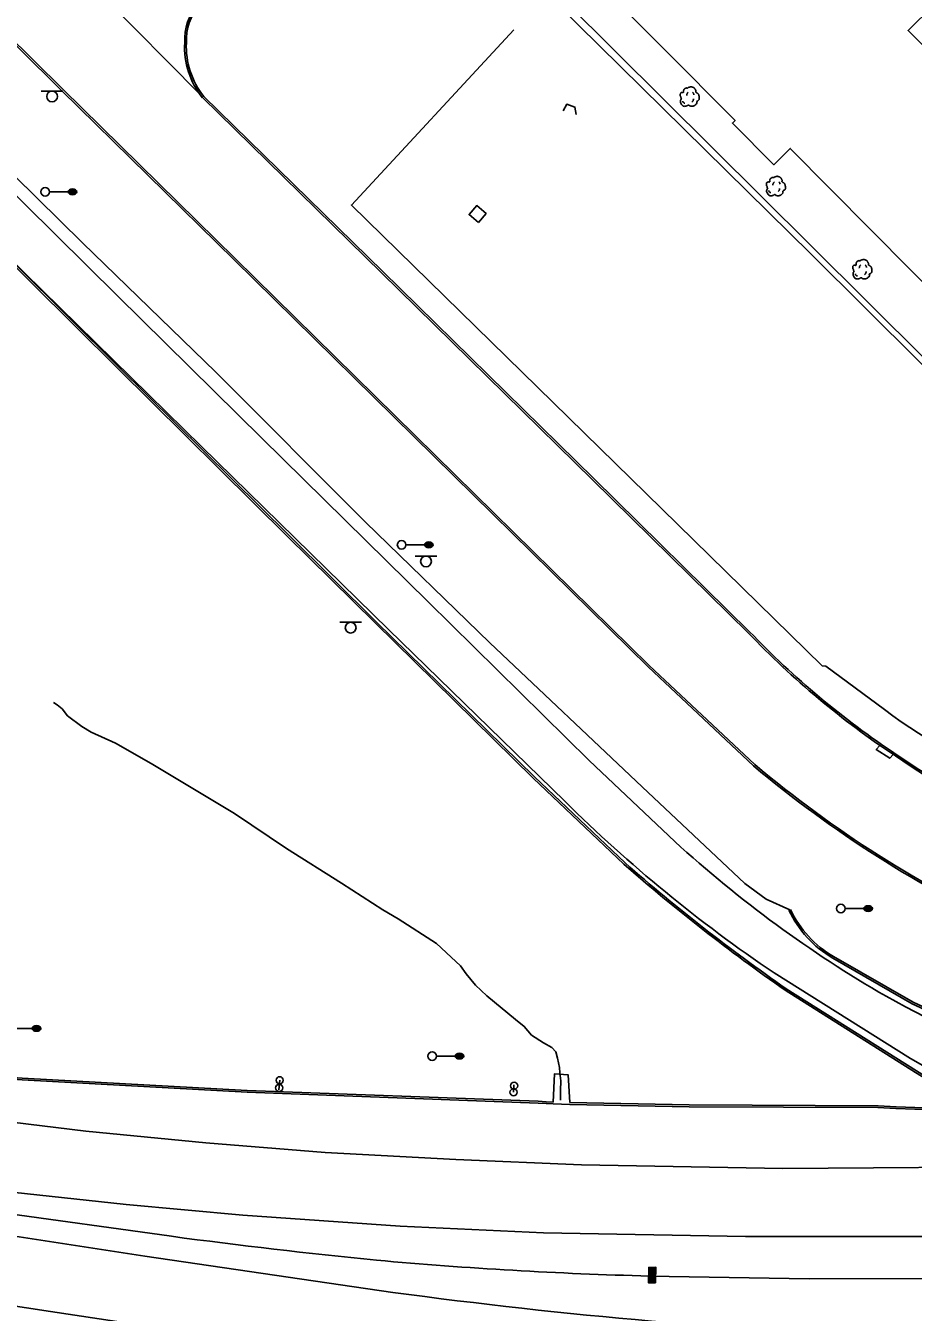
# Model space of a CAD drawing. Extents: x 2145380 to 2156929, y 139568 to 149130.
# Drawn here: x 2151224.9 to 2151534.2, y 142897.3 to 143345.6 of the extents above; entities that cross this region are included whole.
import ezdxf

# ---------------------------------------------------------------- set-up
doc = ezdxf.new("R2010")
doc.units = 0
for name, color, linetype in [('TOPO_Asphalt', 7, 'Continuous'), ('TOPO_Building', 7, 'Continuous'), ('TOPO_Concrete', 7, 'Continuous'), ('TOPO_Curb Back', 7, 'Continuous'), ('TOPO_DRAIN_Headwall', 7, 'Continuous'), ('TOPO_DRAIN_Inlet Grate', 7, 'Continuous'), ('TOPO_Fence', 7, 'Continuous'), ('TOPO_Flowline', 7, 'Continuous'), ('TOPO_Light Pole', 7, 'Continuous'), ('TOPO_Misc', 7, 'Continuous'), ('TOPO_Sign', 7, 'Continuous'), ('TOPO_Tree', 7, 'Continuous'), ('TOPO_Wall Freestanding', 7, 'Continuous')]:
    doc.layers.add(name, color=color, linetype=linetype)

# ---------------------------------------------------------------- blocks, each defined once
blk = doc.blocks.new('LP')
at = {"layer": 'TOPO_Light Pole'}
blk.add_line((3.8, 0), (20.3, 0), dxfattribs=at)
for points in [[(20.3, 0), (27.9, 0)], [(20.3, 0), (23.5, 0)], [(20.8, 1.3), (27.4, 1.3)], [(20.8, 1.3), (23.5, 1.3)], [(23.7, 1.3), (27.4, 1.3)], [(23.7, 0), (27.9, 0)], [(20.8, -1.3), (27.4, -1.3)], [(20.8, -1.3), (23.5, -1.3)], [(23.7, -1.3), (27.4, -1.3)]]:
    blk.add_lwpolyline(points, dxfattribs=at)
blk.add_circle((0, 0), 3.81, dxfattribs=at)
blk.add_ellipse((24.1, 0), major_axis=(3.81, 0), ratio=0.666667, dxfattribs=at)
blk = doc.blocks.new('POST')
at = {"layer": 'TOPO_Misc'}
for start, end in [(90, 180), (180, 270), (360, 90), (270, 0)]:
    blk.add_arc((0, 0), 3.16, start, end, dxfattribs=at)
blk = doc.blocks.new('CB')
at = {"layer": 'TOPO_Misc'}
for p, q in [((-3.1, 3), (3.2, 3)), ((-3.1, 2.7), (3.2, 2.7)), ((-3.1, 2.4), (3.2, 2.4)), ((-3.1, 2), (3.2, 2)), ((-3.1, 1.7), (3.2, 1.7)), ((-3.1, 1.4), (3.2, 1.4)), ((-3.1, 1.1), (3.2, 1.1)), ((-3.1, 0.8), (3.2, 0.8)), ((-3.1, 0.5), (3.2, 0.5)), ((-3.1, 0.1), (3.2, 0.1)), ((-3.1, -0.2), (3.2, -0.2)), ((-3.1, -0.5), (3.2, -0.5)), ((-3.1, -0.8), (3.2, -0.8)), ((-3.1, -1.1), (3.3, -1.1)), ((-3.1, -1.4), (3.3, -1.4)), ((-3.1, -1.8), (3.3, -1.8)), ((-3.1, -2.1), (3.3, -2.1)), ((-3.1, -2.4), (3.3, -2.4)), ((-3.1, -2.7), (3.3, -2.7)), ((-3.1, -3), (3.3, -3))]:
    blk.add_line(p, q, dxfattribs=at)
blk.add_lwpolyline([(3.3, -3.3), (3.2, 3.1), (-3.1, 3), (-3.1, -3.3), (3.3, -3.3)], dxfattribs=at)
blk = doc.blocks.new('TREE')
at = {"layer": 'TOPO_Tree'}
for points in [[(-14.1, -0.4), (-14.2, 0.5), (-14.4, 1.4), (-14.6, 2.3), (-14.8, 3.2), (-15.5, 4), (-15.7, 4.9), (-15.8, 5.6), (-15.7, 6.3), (-15.7, 7), (-15.6, 7.9), (-15.7, 8.8), (-15.1, 9.7), (-14.6, 10.4), (-13.8, 10.5), (-13, 10.7), (-12.2, 11), (-11.1, 10), (-10.4, 10.7), (-9.4, 11.7), (-10.3, 13.3), (-9.8, 14.4), (-9.6, 15.1), (-9.3, 15.9), (-8.8, 16.5), (-8.2, 17.3), (-7.5, 17.7), (-6.7, 18.1), (-6.1, 18.4), (-5.6, 18.6), (-5.1, 18.7), (-4.5, 18.7), (-4, 18.5), (-3.5, 18.1)], [(13.2, -5.3), (13.3, -5.8), (13.4, -6.3), (13.4, -6.7), (13.8, -8.5), (12.2, -10), (10.8, -11.5), (10, -12.3), (9.1, -12.8), (8.2, -13.1), (6, -13.8), (3.3, -13.6), (1.3, -13.1), (0.5, -12.9), (-0.1, -11.4), (-0.8, -11.5), (-2, -11.6), (-3.3, -12.8), (-4.5, -13.1), (-6.1, -13.5), (-7.8, -14), (-9.3, -13.6), (-11.4, -13.1), (-12.8, -11.4), (-14.1, -9.4), (-15.3, -7.3), (-15.6, -5.1), (-15.1, -3), (-14.9, -1.9), (-13.9, -0.8), (-13.5, 0.1)], [(-4.2, 5.1), (-4.5, 6.1), (-4.3, 7.2), (-3.8, 8.2), (-3.3, 9.3), (-2.7, 10.3), (-1.6, 11)], [(-3.5, 17.6), (-3.1, 18.3), (-2.6, 18.8), (-1.9, 19.2), (-1, 19.7), (-0.2, 20), (0.7, 20.2), (1.6, 20.5), (2.5, 20.8), (3.4, 20.8), (4.1, 20.7), (4.8, 20.5), (5.5, 20.2), (6.4, 19.9), (7.3, 19.7), (8.2, 19.2), (9.4, 18.4), (10, 17.2), (10.8, 16), (11.2, 15.3), (11.6, 14.6), (11.9, 13.9), (12.2, 13.1), (11.4, 12), (11.9, 11.2), (12, 11), (12.2, 10.9), (12.4, 10.7), (12.9, 10.4), (13.5, 10), (14, 9.7), (14.7, 9.2), (15.4, 8.7), (16.1, 8.1), (16.7, 7.5), (16.9, 6.7), (17.1, 6), (17.6, 4.4), (17.7, 2.8), (17.7, 1.2), (17.7, -0.2), (17.8, -2.2), (16.6, -3), (15.5, -3.8), (14.3, -4.6), (13.2, -5.3)], [(5.9, 11.2), (6.5, 10.7), (7, 10.2), (7.4, 9.5), (7.9, 8.6), (8.3, 7.6), (8.5, 6.6)], [(-11.4, -4.5), (-11.5, -5.4), (-11, -6.3), (-10.1, -7.2), (-9.3, -8), (-8.5, -8.3), (-7.7, -8.1)], [(4.8, -6.3), (5.7, -5.7), (6.3, -4.9), (6.8, -3.9), (7.4, -2.8), (7.6, -1.7), (7.5, -0.6)]]:
    blk.add_open_spline(points, degree=3, dxfattribs=at)

msp = doc.modelspace()

# ---------------------------------------------------------------- linework, layer by layer
at = {"layer": 'TOPO_Asphalt'}
for p, q in [((2151285.56, 143321.77), (2151238.13, 143369.84)), ((2151414.45, 142969.78), (2151408.7, 142970))]:
    msp.add_line(p, q, dxfattribs=at)
for points in [[(2151491.09, 143037.54), (2151482.93, 143041.25), (2151475.43, 143046.7), (2151439.67, 143080.42), (2151386.61, 143130.55), (2151343.3, 143172.59), (2151291.15, 143224.91), (2151244.71, 143269.91), (2151204.95, 143309), (2151165.98, 143349.39)], [(2151167.89, 143339.27), (2151213.72, 143294.07), (2151256.92, 143251.45), (2151307.22, 143201.89), (2151365.07, 143144.85), (2151421.24, 143089.58), (2151451.02, 143061.38)], [(2151206.02, 143277.55), (2151286.14, 143199.04), (2151351.36, 143135.19), (2151412.71, 143075.41)], [(2150436.47, 143067.28), (2150515.2, 143055.55), (2151174.97, 142945.21), (2151211.43, 142940.13), (2151259.94, 142934.86), (2151300.52, 142931.17), (2151355.41, 142927.31), (2151405.3, 142925.05), (2151475.72, 142923.75), (2151543.63, 142923.74), (2151613.4, 142924.65), (2151682.14, 142925.61), (2151714.53, 142925.47), (2151716.11, 142925.78), (2151760.46, 142925.88), (2151855.66, 142926.3), (2151964.45, 142926.98), (2152075.31, 142928.47), (2152128.68, 142928.83), (2152205.07, 142929.04), (2152298.52, 142929.69), (2152391.42, 142930.44), (2152496.15, 142931.12), (2152598.9, 142931.84)], [(2151485.66, 143015.57), (2151533.23, 142985.8), (2151563.23, 142968.66), (2151577.9, 142961.51)], [(2151619.23, 142948.58), (2151583.36, 142948.12), (2151488.7, 142947.46), (2151418.53, 142948.68), (2151374.82, 142950.54), (2151329.24, 142953.05), (2151287.71, 142956.33), (2151245.81, 142960.4), (2151183.93, 142967.96), (2151172.69, 142969.49)], [(2151177.22, 142930.61), (2151266.42, 142916.92), (2151352.77, 142904.28)], [(2151328.29, 142883.36), (2151233.49, 142897.63), (2151164.98, 142908.1), (2151111.37, 142916.58)]]:
    msp.add_lwpolyline(points, dxfattribs=at)
for centre, radius, start, end in [((2151771.38, 143438.28), 510.22, 225.3338, 235.9441), ((2151736.53, 143374.17), 423.5, 227.611, 239.9854), ((2151762.66, 143438.74), 492.58, 241.1113, 248.239), ((2151607.85, 144793.92), 1906.78, 262.3122, 267.76274)]:
    msp.add_arc(centre, radius, start, end, dxfattribs=at)
at = {"layer": 'TOPO_Building'}
for points in [[(2151589.49, 143203.75), (2151491.3, 143302.84), (2151485.56, 143297.16), (2151471.14, 143311.71), (2151472.05, 143312.61), (2151422.41, 143362.7), (2151420.66, 143360.96), (2151396.2, 143385.64), (2151521.19, 143509.5), (2151535.84, 143494.72)], [(2151550.18, 143361.6), (2151532.36, 143343.94), (2151630.79, 143244.61)]]:
    msp.add_lwpolyline(points, dxfattribs=at)
at = {"layer": 'TOPO_Concrete'}
msp.add_lwpolyline([(2151408.71, 142970.6), (2151409.2, 142980.44), (2151413.86, 142980.12), (2151414.46, 142970.38)], dxfattribs=at)
at = {"layer": 'TOPO_Curb Back'}
for points in [[(2151478.51, 143087.7), (2151441.77, 143122.28), (2151374.1, 143188.74), (2151297.47, 143264.1), (2151237.35, 143323.07), (2151177.39, 143382.45), (2151154.74, 143404.77), (2151122.02, 143437.29), (2151056.1, 143501.92), (2151038.85, 143519.47), (2151023.07, 143536.96), (2151006.08, 143558.57)], [(2151478.9, 143088.15), (2151442.19, 143122.72), (2151374.52, 143189.17), (2151297.89, 143264.53), (2151237.77, 143323.5), (2151177.82, 143382.87), (2151155.16, 143405.2), (2151122.44, 143437.72), (2151056.52, 143502.34), (2151039.28, 143519.88), (2151023.53, 143537.35), (2151006.56, 143558.93)], [(2151433.34, 143053.45), (2151401.72, 143083.46), (2151346.6, 143137.53), (2151316.04, 143167.78), (2151256.89, 143226.24), (2151167.24, 143315.17), (2151120.58, 143361.28), (2151068.6, 143411.98), (2151017.95, 143462.41)], [(2151433.74, 143053.89), (2151402.14, 143083.89), (2151347.02, 143137.96), (2151316.46, 143168.21), (2151257.32, 143226.67), (2151167.67, 143315.6), (2151121, 143361.71), (2151069.02, 143412.41), (2151018.37, 143462.84)], [(2151476.68, 143134.06), (2151422.41, 143187.4), (2151348.91, 143259.52), (2151286.49, 143320.55)], [(2151477.11, 143134.48), (2151422.83, 143187.83), (2151349.33, 143259.95), (2151286.94, 143320.95)], [(2151593.42, 142980.1), (2151564.58, 142990.62), (2151533.82, 143004.87), (2151506.08, 143020.78)], [(2151593.62, 142980.67), (2151564.81, 142991.18), (2151534.1, 143005.4), (2151506.38, 143021.3)], [(2151553.49, 142969.48), (2151534.95, 142980.93), (2151489.55, 143009.59)], [(2151553.94, 142969.91), (2151535.27, 142981.44), (2151489.88, 143010.09)], [(2151079.15, 142990.53), (2151110.83, 142987.31), (2151179.36, 142981.59), (2151223.61, 142978.37), (2151302.02, 142974.07), (2151403.46, 142970.25), (2151406.2, 142970.05), (2151408.7, 142970)], [(2151079.32, 142991.11), (2151110.88, 142987.91), (2151179.4, 142982.18), (2151223.65, 142978.97), (2151302.04, 142974.67), (2151403.49, 142970.85), (2151406.23, 142970.65), (2151408.71, 142970.6)], [(2151414.45, 142969.78), (2151456.02, 142968.98), (2151521.85, 142968.65), (2151528.13, 142968.34), (2151541.29, 142967.86), (2151552.3, 142967.4)], [(2151414.46, 142970.38), (2151456.03, 142969.58), (2151521.87, 142969.25), (2151528.15, 142968.94), (2151541.31, 142968.46), (2151552.36, 142968)]]:
    msp.add_lwpolyline(points, dxfattribs=at)
for centre, radius, start, end in [((2151299.82, 143340.58), 19.55, 140.0019, 182.664), ((2151299.82, 143340.58), 18.95, 140.0587, 182.7511), ((2151308.58, 143338.27), 28.33, 177.1695, 218.7427), ((2151308.58, 143338.27), 27.73, 177.11, 218.6682), ((2151693.43, 143341.09), 299.73, 223.6866, 236.4823), ((2151693.43, 143341.09), 299.13, 223.6848, 236.4831), ((2151736.95, 143397.76), 371.05, 235.711, 251.2106), ((2151736.95, 143397.76), 370.45, 235.7103, 251.2082), ((2151742.38, 143403.21), 411.31, 230.0926, 245.0003), ((2151742.39, 143403.22), 410.72, 230.0951, 244.9999), ((2151848.45, 143527.5), 630.11, 228.79221, 235.27904), ((2151848.43, 143527.48), 629.48, 228.79323, 235.27809), ((2151525.15, 143053.58), 37.94, 205.23, 239.8298), ((2151525.14, 143053.58), 37.34, 205.2297, 239.828)]:
    msp.add_arc(centre, radius, start, end, dxfattribs=at)
at = {"layer": 'TOPO_DRAIN_Headwall'}
msp.add_lwpolyline([(2151412.14, 143315.91), (2151413.39, 143318.26), (2151416.26, 143317.25), (2151416.72, 143314.67)], dxfattribs=at)
at = {"layer": 'TOPO_DRAIN_Inlet Grate'}
msp.add_lwpolyline([(2151527.11, 143091.74), (2151525.97, 143090.36), (2151521.27, 143093.41), (2151522.56, 143094.83)], dxfattribs=at)
at = {"layer": 'TOPO_Fence'}
for points in [[(2151617.6, 143131.61), (2151614.87, 143153), (2151578.88, 143189.14), (2151498.33, 143269.16), (2151413.09, 143353.79), (2151390.16, 143376.02), (2151389.07, 143377.54), (2151387.27, 143383.79), (2151388.4, 143386.65), (2151390.7, 143391.66), (2151393.12, 143393.33)], [(2151524.18, 143107.41), (2151503.65, 143122.46), (2151502.38, 143122.61), (2151446.53, 143177.25), (2151338.36, 143283.14), (2151394.97, 143344.19)]]:
    msp.add_lwpolyline(points, dxfattribs=at)
msp.add_arc((2151610.46, 143217.39), 139.79, 231.8851, 255.5946, dxfattribs=at)
at = {"layer": 'TOPO_Flowline'}
msp.add_lwpolyline([(2151411.27, 142971.21), (2151411.22, 142974.62), (2151411.3, 142977.96), (2151411.01, 142980.72), (2151410.87, 142982.58), (2151410.2, 142985.84), (2151409.65, 142988.11), (2151408.2, 142989.58), (2151405.29, 142991.17), (2151401.14, 142993.9), (2151398.62, 142996.94), (2151395.55, 142999.4), (2151385.61, 143007.59), (2151381.59, 143011.36), (2151378.37, 143015.29), (2151376.39, 143018.04), (2151373.09, 143021.07), (2151368, 143025.84), (2151354.66, 143034.46), (2151349.38, 143037.51), (2151334.93, 143046.86), (2151315.76, 143058.95), (2151297.61, 143071.1), (2151268.59, 143088.57), (2151256.19, 143095.69), (2151247.71, 143099.42), (2151244.45, 143101.47), (2151239.47, 143105.18), (2151237.57, 143107.59), (2151235.81, 143108.94), (2151234.6, 143109.84)], dxfattribs=at)
at = {"layer": 'TOPO_Sign'}
for points in [[(2151230.32, 143322.84), (2151237.81, 143322.85)], [(2151234.07, 143322.84), (2151234.07, 143322.84)], [(2151232.2, 143320.97), (2151232.2, 143320.97)], [(2151234.07, 143319.1), (2151234.07, 143319.1)], [(2151235.94, 143320.97), (2151235.94, 143320.97)], [(2151360.62, 143160.83), (2151368.12, 143160.84)], [(2151364.37, 143160.83), (2151364.37, 143160.83)], [(2151362.5, 143158.97), (2151362.5, 143158.97)], [(2151364.37, 143157.1), (2151364.37, 143157.1)], [(2151366.24, 143158.97), (2151366.24, 143158.97)], [(2151334.36, 143137.75), (2151341.85, 143137.76)], [(2151336.24, 143135.88), (2151336.24, 143135.88)], [(2151338.11, 143137.75), (2151338.11, 143137.75)], [(2151338.11, 143134.01), (2151338.11, 143134.01)], [(2151339.98, 143135.88), (2151339.98, 143135.88)], [(2151313.38, 142978.18), (2151313.06, 142974.86)], [(2151394.83, 142974), (2151395.03, 142976.63)]]:
    msp.add_lwpolyline(points, dxfattribs=at)
for centre, start, end in [((2151234.07, 143320.97), 90, 180), ((2151234.07, 143320.97), 360, 90), ((2151234.07, 143320.97), 180, 270), ((2151234.07, 143320.97), 270, 0), ((2151364.37, 143158.97), 90, 180), ((2151364.37, 143158.97), 360, 90), ((2151364.37, 143158.97), 180, 270), ((2151364.37, 143158.97), 270, 0), ((2151338.11, 143135.88), 90, 180), ((2151338.11, 143135.88), 180, 270), ((2151338.11, 143135.88), 360, 90), ((2151338.11, 143135.88), 270, 0)]:
    msp.add_arc(centre, 1.87, start, end, dxfattribs=at)
at = {"layer": 'TOPO_Wall Freestanding'}
for points in [[(2151606.98, 143158), (2151574.31, 143190.77), (2151498.41, 143266.1), (2151387.85, 143375.09)], [(2151275.66, 142923.81), (2151215.04, 142932.25), (2151175.81, 142938.31)], [(2151613.73, 142909.12), (2151497.85, 142909), (2151442.16, 142909.98)]]:
    msp.add_lwpolyline(points, dxfattribs=at)
msp.add_lwpolyline([(2151382.63, 143277.07), (2151385.28, 143280.18), (2151382.05, 143282.94), (2151379.4, 143279.82)], close=True, dxfattribs=at)
for centre, radius, start, end in [((2151549.19, 144964.79), 2059.22, 262.36677, 264.36958), ((2151478.82, 144361.27), 1451.75, 264.79659, 268.55281)]:
    msp.add_arc(centre, radius, start, end, dxfattribs=at)

# ---------------------------------------------------------------- block references
at = {"layer": 'TOPO_Light Pole', "xscale": 0.39370000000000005, "yscale": 0.3937000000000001}
for p in [(2151231.69, 143287.73), (2151355.88, 143164.75), (2151508.94, 143038), (2151219.2, 142996.25), (2151366.52, 142986.62)]:
    msp.add_blockref('LP', p, dxfattribs=at)
at = {"layer": 'TOPO_Misc', "xscale": 0.39370000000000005, "yscale": 0.3937000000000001}
for name, p in [('POST', (2151313.38, 142978.18)), ('POST', (2151395.08, 142976.28)), ('POST', (2151313.21, 142975.51)), ('POST', (2151394.87, 142974.01)), ('CB', (2151443.07, 142908.92)), ('CB', (2151443.21, 142911.79))]:
    msp.add_blockref(name, p, dxfattribs=at)
at = {"layer": 'TOPO_Tree', "xscale": 0.19685000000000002, "yscale": 0.19685000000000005}
for p in [(2151456.07, 143320.25), (2151486.1, 143289.06), (2151516.22, 143260.08)]:
    msp.add_blockref('TREE', p, dxfattribs=at)

doc.saveas('drawing.dxf')
